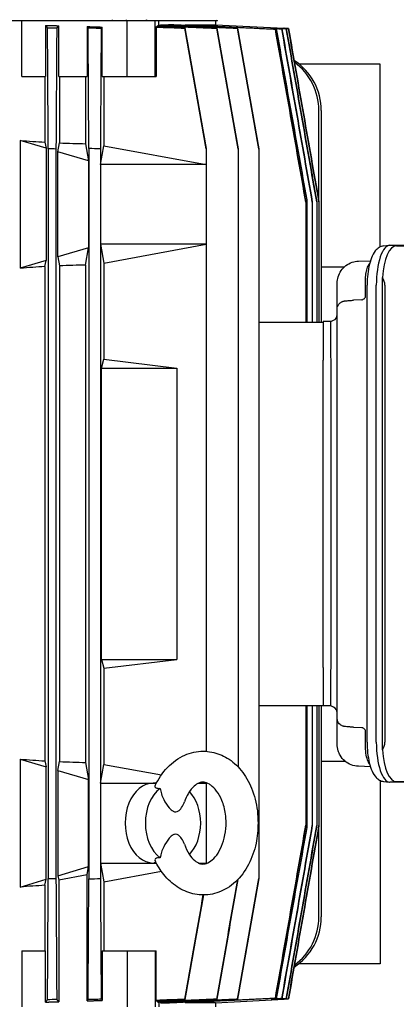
# Model space of a CAD drawing. Header units: inches. Extents: x 24 to 1128, y -58 to 748.
# Tile 308 of 656: x 430.97 to 438.41, y 587.89 to 607.31. Entities that reach past the tile are written whole.
import ezdxf

# ---------------------------------------------------------------- set-up
doc = ezdxf.new("R2010")
doc.units = ezdxf.units.IN
doc.header["$LTSCALE"] = 32
doc.header["$MEASUREMENT"] = 0
doc.layers.add('Dimension (ANSI)', color=7, linetype='Continuous', lineweight=25)
doc.layers.add('Visible (ANSI)', color=7, linetype='Continuous', lineweight=30)
doc.styles.add('Note Text (ANSI)', font='tahoma.ttf')
doc.dimstyles.new('SB Fraction-16 (ANSI)', dxfattribs={"dimscale": 32, "dimtxt": 0.125, "dimasz": 0.098425, "dimexe": 0.125, "dimexo": 0.0625, "dimgap": 0.031496, "dimtad": 0, "dimtih": 1, "dimtoh": 1, "dimdec": 4, "dimrnd": 1e-08, "dimzin": 0, "dimdsep": 46, "dimlunit": 5, "dimtxsty": 'Note Text (ANSI)', "dimcen": 0.09, "dimdle": 0.393701, "dimclrd": 256, "dimclre": 256, "dimclrt": 256, "dimadec": 0, "dimazin": 3, "dimtfac": 0.96, "dimtofl": 0, "dimtmove": 0, "dimatfit": 3, "dimfxl": 1, "dimfrac": 2, "dimtolj": 1, "dimtzin": 12, "dimlwd": -1, "dimlwe": -1, "dimarcsym": 0})

# ---------------------------------------------------------------- blocks, each defined once
blk = doc.blocks.new('*D19')
at = {"layer": 'Defpoints', "color": 0, "transparency": 16777216}
for p in [(494.281, 695.44), (330.501, 563.44), (494.281, 563.44)]:
    blk.add_point(p, dxfattribs=at)
at = {"layer": 'Dimension (ANSI)', "transparency": 16777216}
for p, q in [((492.281, 695.44), (326.501, 695.44)), ((330.501, 692.29), (330.501, 632.531)), ((330.501, 566.589), (330.501, 626.349)), ((492.281, 563.44), (326.501, 563.44))]:
    blk.add_line(p, q, dxfattribs=at)
for points in [[(329.976, 692.29), (331.026, 692.29), (330.501, 695.44)], [(329.976, 566.589), (331.026, 566.589), (330.501, 563.44)]]:
    blk.add_solid(points, dxfattribs=at)
at = {"layer": 'Dimension (ANSI)', "transparency": 16777216, "insert": (326.421, 631.523), "char_height": 4, "attachment_point": 1, "style": 'Note Text (ANSI)'}
blk.add_mtext('\\A1;132', dxfattribs=at)

msp = doc.modelspace()

# ---------------------------------------------------------------- linework, layer by layer
at = {"layer": 'Visible (ANSI)'}
for p, q in [((431.08414, 607.29411), (422.85213, 607.29411)), ((431.01607, 606.19175), (431.01607, 607.29411)), ((433.09268, 607.29411), (431.08414, 607.29411)), ((431.48141, 607.20303), (431.48141, 606.19175)), ((431.7441, 606.19175), (431.7441, 607.19561)), ((432.30378, 607.17879), (432.30378, 606.19175)), ((432.60063, 606.19175), (432.60063, 607.16936)), ((433.09268, 606.19175), (433.09268, 607.29411)), ((433.64946, 607.29411), (433.09268, 607.29411)), ((433.7196, 607.29411), (433.64946, 607.29411)), ((433.64946, 606.19175), (433.64946, 607.29411)), ((433.66664, 607.16936), (433.66664, 606.19175)), ((433.69655, 607.19561), (433.69655, 607.17797)), ((434.87533, 607.29411), (433.7196, 607.29411)), ((433.72197, 607.2023), (433.72197, 607.29411)), ((433.75534, 607.21537), (433.75534, 607.20081)), ((433.75534, 607.21537), (433.91357, 607.21537)), ((434.23932, 607.21537), (434.84215, 607.21537)), ((434.23932, 607.21537), (434.23932, 607.19996)), ((434.84215, 607.29411), (434.84215, 607.21537)), ((434.84215, 607.21537), (436.19539, 607.14445)), ((434.87533, 607.29411), (434.87641, 607.31478)), ((436.13564, 607.14247), (436.13669, 607.13657)), ((436.23775, 607.13855), (436.15205, 607.14303)), ((436.18667, 607.14416), (436.28125, 607.13922)), ((436.18667, 607.14416), (436.1872, 607.14119)), ((436.19539, 607.14445), (436.19212, 607.14434)), ((436.28141, 607.13966), (436.19212, 607.14434)), ((436.19539, 607.14445), (436.19544, 607.14417)), ((436.28125, 607.13922), (436.28141, 607.13966)), ((438.09313, 606.43978), (436.4915, 606.43978)), ((438.09313, 602.83225), (438.09313, 606.43978)), ((431.01607, 606.19175), (431.48141, 606.19175)), ((431.47168, 606.19175), (431.47168, 604.89964)), ((431.7441, 606.19175), (432.30378, 606.19175)), ((431.7609, 606.19175), (431.7609, 604.88494)), ((432.27271, 606.19175), (432.27271, 604.86911)), ((432.60063, 606.19175), (433.09268, 606.19175)), ((432.6366, 606.19175), (432.6366, 604.8287)), ((433.09268, 606.19175), (433.64946, 606.19175)), ((433.64946, 606.19175), (433.66664, 606.19175)), ((436.88134, 603.73698), (436.88134, 605.52246)), ((436.92876, 605.52246), (436.92876, 601.34923)), ((430.98279, 604.93265), (430.98279, 602.41148)), ((431.49296, 604.78018), (430.98279, 604.93265)), ((431.47168, 604.89964), (431.49296, 604.78018)), ((431.7275, 604.71008), (431.7609, 604.88494)), ((432.27271, 604.86911), (432.33327, 604.52904)), ((432.56608, 604.45946), (432.6366, 604.8287)), ((432.6366, 604.8287), (434.65592, 604.45946)), ((431.49296, 604.78018), (431.49296, 602.56395)), ((431.53656, 604.76767), (431.53656, 590.37173)), ((431.68863, 604.76359), (431.68863, 590.37581)), ((431.7275, 602.63405), (431.7275, 604.71008)), ((432.33327, 604.52904), (431.7275, 604.71008)), ((432.33797, 604.77317), (432.33797, 590.36623)), ((432.56608, 604.76591), (432.56608, 604.45946)), ((434.65592, 604.76591), (434.65592, 604.77317)), ((434.65592, 604.76591), (434.65592, 604.45946)), ((435.28484, 604.76359), (435.28484, 604.76767)), ((435.28484, 604.76359), (435.28484, 592.57661)), ((435.69693, 604.76352), (435.69693, 604.76691)), ((435.69693, 604.76352), (435.69693, 590.37588)), ((432.33327, 604.52904), (432.33327, 602.81508)), ((432.56608, 604.45946), (432.56608, 602.88466)), ((434.65592, 604.45946), (432.56608, 604.45946)), ((434.65592, 604.45946), (434.65592, 602.88466)), ((436.62577, 603.71256), (436.62577, 603.715)), ((436.62577, 603.71256), (436.62577, 601.34923)), ((436.64302, 603.76219), (436.64302, 601.34923)), ((436.75247, 603.71693), (436.75247, 603.71872)), ((436.75247, 603.71693), (436.75247, 601.34923)), ((436.84024, 603.72011), (436.84024, 603.72118)), ((436.84024, 603.72011), (436.84024, 601.34923)), ((436.88394, 603.72188), (436.88394, 603.72224)), ((436.88394, 603.72188), (436.88394, 601.34923)), ((432.56608, 602.88466), (432.6366, 602.51542)), ((432.56608, 602.88466), (432.56608, 592.25474)), ((434.65592, 602.88466), (432.56608, 602.88466)), ((432.6366, 602.51542), (434.65592, 602.88466)), ((434.65592, 602.88466), (434.65592, 592.88289)), ((438.15998, 602.85144), (438.27578, 602.8644)), ((438.28608, 602.86498), (441.79822, 602.86498)), ((432.33327, 602.81508), (431.7275, 602.63405)), ((432.27271, 602.47501), (432.33327, 602.81508)), ((438.41201, 602.85458), (441.9249, 602.85458)), ((431.49296, 602.56395), (430.98279, 602.41148)), ((431.47168, 602.44448), (431.49296, 602.56395)), ((431.7275, 602.63405), (431.7609, 602.45919)), ((432.27271, 602.47501), (432.27271, 592.66439)), ((432.6366, 602.51542), (432.6366, 600.61728)), ((437.66175, 602.55158), (437.90075, 602.56063)), ((431.47168, 602.44448), (431.47168, 592.69492)), ((431.7609, 602.45919), (431.7609, 592.68021)), ((436.92876, 602.43978), (437.38707, 602.43978)), ((437.24372, 601.60256), (437.24372, 602.11751)), ((437.80426, 601.87593), (437.80426, 602.17656)), ((438.13552, 592.91322), (438.13552, 602.22618)), ((437.83449, 593.06183), (437.83449, 602.07758)), ((438.01677, 593.06183), (438.01677, 602.07758)), ((438.18651, 602.07745), (438.18651, 593.06195)), ((437.72742, 601.7894), (437.56718, 601.78035)), ((437.72742, 601.7894), (437.72743, 601.7894)), ((437.24372, 593.53684), (437.24372, 601.60256)), ((435.69693, 601.34923), (436.96813, 601.34923)), ((436.96813, 601.36145), (436.96813, 601.34923)), ((437.11503, 601.36145), (436.96813, 601.36145)), ((436.96813, 601.34923), (436.96813, 600.73781)), ((437.11503, 601.36145), (437.17176, 601.38553)), ((436.96813, 600.73781), (436.96813, 600.6004)), ((432.58623, 600.44372), (432.6366, 600.61728)), ((432.6366, 600.61728), (434.079, 600.44372)), ((436.96813, 594.539), (436.96813, 600.6004)), ((437.11503, 600.6004), (437.11503, 594.539)), ((432.58623, 594.69569), (432.58623, 600.44372)), ((432.58623, 600.44372), (434.079, 600.44372)), ((434.079, 600.44372), (434.079, 594.69569)), ((432.58623, 594.69569), (432.6366, 594.52212)), ((432.58623, 594.69569), (434.079, 594.69569)), ((432.6366, 594.52212), (434.079, 594.69569)), ((432.6366, 594.52212), (432.6366, 592.62398)), ((436.96813, 594.539), (436.96813, 594.40159)), ((436.96813, 594.40159), (436.96813, 593.79017)), ((435.69693, 593.79017), (436.96813, 593.79017)), ((436.62577, 593.79017), (436.62577, 591.42684)), ((436.64302, 593.79017), (436.64302, 591.37721)), ((436.75247, 593.79017), (436.75247, 591.42247)), ((436.84024, 593.79017), (436.84024, 591.41929)), ((436.88394, 593.79017), (436.88394, 591.41752)), ((436.92876, 593.79017), (436.92876, 589.61695)), ((436.96813, 593.79017), (436.96813, 593.77796)), ((437.11503, 593.77796), (436.96813, 593.77796)), ((437.17176, 593.75387), (437.11503, 593.77796)), ((437.24372, 593.0219), (437.24372, 593.53684)), ((437.56718, 593.35905), (437.72742, 593.35)), ((437.80426, 592.96285), (437.80426, 593.26348)), ((430.98279, 592.72792), (430.98279, 590.20676)), ((430.98279, 592.72792), (431.49296, 592.57545)), ((431.47168, 592.69492), (431.49296, 592.57545)), ((431.49296, 590.35923), (431.49296, 592.57545)), ((431.7275, 592.50536), (431.7609, 592.68021)), ((432.27271, 592.66439), (432.33327, 592.32432)), ((432.56608, 592.25474), (432.6366, 592.62398)), ((432.6366, 592.62398), (433.77004, 592.41673)), ((436.92876, 592.68978), (437.39834, 592.68978)), ((437.90075, 592.57877), (437.66175, 592.58782)), ((431.7275, 592.50536), (431.7275, 590.42932)), ((431.7275, 592.50536), (432.33327, 592.32432)), ((432.33327, 590.61036), (432.33327, 592.32432)), ((432.56608, 592.25474), (433.611, 592.25474)), ((432.56608, 592.25474), (432.56608, 590.67994)), ((433.611, 592.25474), (433.67174, 592.25474)), ((433.67073, 592.2528), (433.62558, 592.25447)), ((434.5041, 592.25474), (434.65592, 592.25474)), ((434.56071, 592.27215), (434.65592, 592.25474)), ((434.65592, 592.26368), (434.65592, 592.25474)), ((434.65592, 592.25474), (434.65592, 590.67994)), ((438.09313, 592.30715), (438.09313, 588.68978)), ((438.15998, 592.28796), (438.27578, 592.275)), ((441.79822, 592.27443), (438.28608, 592.27443)), ((438.41201, 592.28483), (441.9249, 592.28483)), ((436.62577, 591.4244), (436.62577, 591.42684)), ((436.75247, 591.42069), (436.75247, 591.42247)), ((436.84024, 591.41822), (436.84024, 591.41929)), ((436.88134, 589.61695), (436.88134, 591.40242)), ((436.88394, 591.41716), (436.88394, 591.41752)), ((432.56608, 590.67994), (433.611, 590.67994)), ((432.56608, 590.67994), (432.6366, 590.3107)), ((432.56608, 590.67994), (432.56608, 590.37349)), ((433.611, 590.67994), (433.67175, 590.67994)), ((433.67074, 590.68188), (433.62558, 590.68021)), ((434.5041, 590.67994), (434.65592, 590.67994)), ((434.56071, 590.66253), (434.65592, 590.67994)), ((434.65592, 590.67994), (434.65592, 590.671)), ((431.7275, 590.42932), (432.33327, 590.61036)), ((431.7275, 590.42932), (431.7441, 590.34243)), ((432.30378, 590.44477), (431.7441, 590.34243)), ((432.30378, 590.44477), (432.33327, 590.61036)), ((432.30378, 587.96061), (432.30378, 590.44477)), ((432.6366, 590.3107), (433.77006, 590.51795)), ((430.98279, 590.20676), (431.49296, 590.35923)), ((431.47168, 590.23976), (431.49296, 590.35923)), ((431.47168, 590.23976), (431.47168, 588.94765)), ((431.7441, 590.34243), (431.7441, 587.9438)), ((432.6366, 590.3107), (432.6366, 588.94765)), ((435.69693, 590.37249), (435.69693, 590.37588)), ((431.01607, 588.94765), (431.01607, 587.84529)), ((431.01607, 588.94765), (431.48141, 588.94765)), ((431.48141, 587.93638), (431.48141, 588.94765)), ((432.60063, 588.94765), (433.09268, 588.94765)), ((432.60063, 588.94765), (432.60063, 587.97004)), ((433.09268, 588.94765), (433.09268, 587.84529)), ((433.09268, 588.94765), (433.64946, 588.94765)), ((433.64946, 588.94765), (433.66664, 588.94765)), ((433.64946, 588.94765), (433.64946, 587.84529)), ((433.66664, 587.97004), (433.66664, 588.94765)), ((438.09313, 588.68978), (436.47919, 588.68978)), ((433.69655, 587.9438), (433.69655, 587.96143)), ((433.72197, 587.9371), (433.72197, 587.84529)), ((433.75534, 587.93859), (433.75534, 587.92403)), ((433.75534, 587.92403), (433.91357, 587.92403)), ((434.23932, 587.93944), (434.23932, 587.92403)), ((434.84215, 587.92403), (434.23932, 587.92403)), ((434.84215, 587.92403), (436.19539, 587.99495)), ((434.84215, 587.92403), (434.84215, 587.84529)), ((436.13669, 588.00284), (436.13564, 587.99693)), ((436.15205, 587.99638), (436.23775, 588.00085)), ((436.28125, 588.00018), (436.18667, 587.99525)), ((436.1872, 587.99821), (436.18667, 587.99525)), ((436.19212, 587.99506), (436.28141, 587.99974)), ((436.19544, 587.99523), (436.19539, 587.99495)), ((436.28141, 587.99974), (436.28125, 588.00018))]:
    msp.add_line(p, q, dxfattribs=at)
for centre, radius, start, end in [((425.31196, 370.04135), 234.80884, 88.4438347, 88.4809565), ((423.74926, 331.49714), 273.41096, 88.1520335, 88.1998614), ((437.12561, 601.49425), 0.11811, 293, 0), ((437.12561, 593.64515), 0.11811, 0, 67), ((425.31196, 825.09804), 234.80882, 271.5190435, 271.5561653), ((423.74927, 863.64192), 273.41062, 271.8001385, 271.8479665)]:
    msp.add_arc(centre, radius, start, end, dxfattribs=at)
for centre, major_axis, ratio, start_param, end_param in [((425.37538, 373.79334), (233.65248, 13.34579), 0.99743829, 1.48684371, 1.48761953), ((330.85658, 582.88482), (97.3801, 38.84522), 0.99558784, 6.13799153, 6.13819507), ((434.9086, 582.88482), (9.14311, 104.44251), 0.03476669, 1.3377455, 1.33794904), ((418.18103, 373.79333), (16.71382, 233.43573), 0.00407914, 0.02626653, 0.02704234), ((406.61195, 398.44196), (28.6813, 208.75665), 0.00219871, 0.02184936, 0.02271084), ((383.71068, 420.32364), (52.32202, 186.83099), 0.00103872, 0.01591072, 0.01691186), ((379.92962, 433.89102), (56.22475, 173.25602), 0.00039213, 0.01147477, 0.01254094), ((377.82059, 443.04365), (58.41857, 164.09856), 0.00008476, 0.00671054, 0.0078253), ((435.74726, 605.52246), (-1.18151, 0), 0.99965732, 3.14159265, 4.13512384), ((435.69902, 605.52246), (-1.18232, 0), 0.99897186, 3.14159265, 4.07914176), ((426.96813, 606.9767), (-7.86896, 1.54437), 0.18267581, 2.14165677, 2.21551551), ((426.96813, 606.9767), (-7.86896, 1.54437), 0.18267581, 2.26103047, 2.34581184), ((435.61072, 603.73035), (-1.16489, -0.03617), 0.00038166, 2.61461743, 2.65982293), ((438.28608, 602.07758), (0, 0.7874), 0.34202014, 0, 1.57079633), ((438.41714, 602.06609), (-0.00591, 0.78848), 0.36339547, 6.28046128, 7.64680423), ((426.96813, 600.36743), (-7.86896, -1.54437), 0.18267581, 3.93737346, 4.02215484), ((426.96813, 600.36743), (-7.86896, -1.54437), 0.18267581, 4.0676698, 4.14152854), ((435.24789, 602.22217), (-2.93833, 0.1559), 0.26757479, 3.15578807, 3.34234054), ((437.85013, 601.7094), (-0.07517, 0.1011), 0.00689608, 6.28300239, 6.28411933), ((437.13349, 600.47111), (0.01835, -0.89036), 0.01792426, 3.14876884, 3.8575319), ((437.13349, 600.47111), (0.01835, -0.89036), 0.01792426, 3.8575319, 4.56629496), ((437.13349, 594.66829), (-0.01835, -0.89036), 0.01792426, 4.858483, 5.56724606), ((437.13349, 594.66829), (-0.01835, -0.89036), 0.01792426, 5.56724606, 6.27600912), ((437.72436, 593.51579), (-0.00453, 0.16581), 0.32421036, 3.11439165, 3.11450428), ((437.85013, 593.43), (-0.07517, -0.1011), 0.00689608, 6.28225128, 6.28336823), ((438.28608, 593.06183), (0, -0.7874), 0.34202014, 4.71238898, 6.28318531), ((435.24789, 592.91723), (-2.93833, -0.1559), 0.26757479, 2.94084477, 3.12739723), ((438.41714, 593.07331), (0.00591, 0.78848), 0.36339547, 1.77797373, 3.14431669), ((426.96813, 594.77197), (-7.86896, 1.54437), 0.18267581, 2.14165677, 2.21551551), ((426.96813, 594.77197), (-7.86896, 1.54437), 0.18267581, 2.26103047, 2.34581184), ((433.611, 591.46734), (0, -0.7874), 0.70710678, 3.14159265, 6.28318531), ((433.611, 591.46734), (0, 0.7874), 0.70710678, 6.25699639, 6.28318531), ((434.00075, 591.46734), (0, 0.77297), 0.70710678, 0.48555362, 2.65603904), ((434.00075, 591.46734), (0, -0.77297), 0.70710678, 0.6356983, 2.50590151), ((435.61046, 591.40865), (-1.16512, 0.03584), 0.00058346, 3.62326477, 3.6684693), ((433.611, 591.46734), (0, -0.7874), 0.70710678, 0, 0.02618892), ((426.96813, 588.16271), (-7.86896, -1.54437), 0.18267581, 4.0676698, 4.14152854), ((435.74726, 589.61695), (-1.18151, 0), 0.99965732, 2.14806146, 3.14159265), ((435.69902, 589.61695), (-1.18232, 0), 0.99897186, 2.20404354, 3.14159265), ((425.37538, 821.34607), (-233.65248, 13.34579), 0.99743829, 1.65397313, 1.65474895), ((418.18103, 821.34607), (16.71382, -233.43573), 0.00407914, 6.25614296, 6.25691878), ((406.61195, 796.69744), (28.6813, -208.75665), 0.00219871, 6.26047447, 6.26133594), ((383.71068, 774.81575), (52.32202, -186.83099), 0.00103872, 6.26627345, 6.26727458), ((379.92962, 761.24838), (56.22475, -173.25602), 0.00039213, 6.27064436, 6.27171053), ((377.82059, 752.09575), (58.41857, -164.09856), 0.00008476, 6.27535999, 6.27647476)]:
    msp.add_ellipse(centre, major_axis=major_axis, ratio=ratio, start_param=start_param, end_param=end_param, dxfattribs=at)
for points, weights in [([(431.48141, 607.20303), (431.61162, 607.19943), (431.7441, 607.19561)], [1.12922777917, 1.12408065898, 1.11866819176]), ([(431.48141, 607.20303), (431.50046, 607.17872), (431.52186, 607.15034)], [1.123915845, 1.08335399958, 1.03952749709]), ([(431.70337, 607.14556), (431.72485, 607.17263), (431.7441, 607.19561)], [1.03141966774, 1.07030953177, 1.10570106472]), ([(432.30378, 607.17879), (432.45066, 607.17421), (432.60063, 607.16936)], [1.06384136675, 1.05786121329, 1.05160544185]), ([(433.07847, 607.29411), (433.07884, 607.30444), (433.07921, 607.31478)], [1.00000000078, 1.00000000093, 1.00000000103]), ([(433.47577, 607.29411), (433.47666, 607.30444), (433.47755, 607.31478)], [1.00000000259, 1.0000000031, 1.00000000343]), ([(433.66664, 607.16936), (433.67188, 607.17421), (433.67701, 607.17879)], [1.05160544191, 1.05786121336, 1.06384136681]), ([(433.69655, 607.19561), (433.70118, 607.19943), (433.70572, 607.20303)], [1.11866819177, 1.12408065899, 1.12922777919]), ([(433.69655, 607.19561), (434.24787, 607.17263), (434.86299, 607.14556)], [1.10570106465, 1.0703095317, 1.03141966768]), ([(434.86408, 607.15034), (434.25109, 607.17872), (433.70572, 607.20303)], [1.03952749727, 1.08335399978, 1.12391584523]), ([(433.75534, 607.21537), (434.45661, 607.18434), (435.27543, 607.14621)], [1.14680766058, 1.09331136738, 1.03403279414]), ([(435.27637, 607.15016), (434.54507, 607.18563), (433.91357, 607.21537)], [1.0422886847, 1.10154062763, 1.15666365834]), ([(434.23932, 607.21537), (435.04604, 607.1769), (436.02194, 607.12884)], [1.20584188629, 1.13133464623, 1.05027588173]), ([(436.02299, 607.13185), (435.98103, 607.13398), (435.93942, 607.13608)], [1.05883270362, 1.06244952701, 1.06605773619]), ([(436.14989, 607.13588), (436.10781, 607.13806), (436.0661, 607.14021)], [1.08142586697, 1.08550228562, 1.08957216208]), ([(436.13564, 607.14247), (436.18618, 607.13986), (436.23726, 607.13723)], [1.10144920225, 1.0964560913, 1.09145309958]), ([(431.52186, 587.98907), (431.50046, 587.96068), (431.48141, 587.93638)], [1.03952749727, 1.08335399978, 1.12391584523]), ([(431.48141, 587.93638), (431.61162, 587.93998), (431.7441, 587.9438)], [1.12922777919, 1.12408065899, 1.11866819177]), ([(431.7441, 587.9438), (431.72485, 587.96677), (431.70337, 587.99384)], [1.10570106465, 1.0703095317, 1.03141966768]), ([(432.30378, 587.96061), (432.45066, 587.96519), (432.60063, 587.97004)], [1.06384136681, 1.05786121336, 1.05160544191]), ([(433.66664, 587.97004), (433.67188, 587.96519), (433.67701, 587.96061)], [1.05160544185, 1.05786121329, 1.06384136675]), ([(434.86299, 587.99384), (434.24787, 587.96677), (433.69655, 587.9438)], [1.03141966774, 1.07030953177, 1.10570106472]), ([(433.69655, 587.9438), (433.70118, 587.93998), (433.70572, 587.93638)], [1.11866819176, 1.12408065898, 1.12922777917]), ([(433.70572, 587.93638), (434.25109, 587.96068), (434.86408, 587.98907)], [1.123915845, 1.08335399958, 1.03952749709]), ([(435.27543, 587.99319), (434.45661, 587.95506), (433.75534, 587.92403)], [1.03403279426, 1.09331136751, 1.14680766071]), ([(433.91357, 587.92403), (434.54507, 587.95377), (435.27637, 587.98924)], [1.15666365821, 1.10154062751, 1.04228868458]), ([(436.02194, 588.01057), (435.04604, 587.96251), (434.23932, 587.92403)], [1.05027588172, 1.13133464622, 1.20584188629]), ([(435.93942, 588.00332), (435.98103, 588.00542), (436.02299, 588.00755)], [1.06605773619, 1.06244952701, 1.05883270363]), ([(436.0661, 587.99919), (436.10781, 588.00134), (436.14989, 588.00352)], [1.08957216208, 1.08550228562, 1.08142586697]), ([(436.23726, 588.00218), (436.18618, 587.99954), (436.13564, 587.99693)], [1.09145309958, 1.0964560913, 1.10144920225])]:
    msp.add_rational_spline(points, weights, degree=2, dxfattribs=at)
for points, knots in [([(431.53656, 604.76767), (431.53411, 605.16477), (431.53166, 605.56187), (431.52676, 606.35609), (431.52431, 606.75321), (431.52186, 607.15034)], [0, 0, 0, 0, 3.07285271, 3.07285271, 6.14569819, 6.14569819, 6.14569819, 6.14569819]), ([(431.70337, 607.14556), (431.70091, 606.74856), (431.69846, 606.35156), (431.69355, 605.55757), (431.69109, 605.16057), (431.68863, 604.76359)], [0, 0, 0, 0, 3.07222542, 3.07222542, 6.1444506, 6.1444506, 6.1444506, 6.1444506]), ([(432.33797, 604.77317), (432.33551, 605.17012), (432.33306, 605.56707), (432.32816, 606.361), (432.32572, 606.75797), (432.32327, 607.15495)], [0, 0, 0, 0, 3.07176081, 3.07176081, 6.14350714, 6.14350714, 6.14350714, 6.14350714]), ([(432.32327, 607.15495), (432.3662, 607.15362), (432.40913, 607.15229), (432.49498, 607.1496), (432.53791, 607.14825), (432.58084, 607.14689)], [-0.654566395, -0.654566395, -0.654566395, -0.654566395, -0.327294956, -0.327294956, -0.00002352, -0.00002352, -0.00002352, -0.00002352]), ([(432.58084, 607.14689), (432.57838, 606.75004), (432.57592, 606.35321), (432.571, 605.55955), (432.56854, 605.16273), (432.56608, 604.76591)], [0, 0, 0, 0, 3.07114256, 3.07114256, 6.1422854, 6.1422854, 6.1422854, 6.1422854]), ([(434.23341, 607.14689), (434.23369, 607.14825), (434.23398, 607.1496), (434.23454, 607.15229), (434.23483, 607.15362), (434.23511, 607.15495)], [-0.654581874, -0.654581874, -0.654581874, -0.654581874, -0.327309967, -0.327309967, -0.000038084, -0.000038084, -0.000038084, -0.000038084]), ([(434.65592, 604.76591), (434.58544, 605.16273), (434.51499, 605.55955), (434.37415, 606.35321), (434.30376, 606.75004), (434.23341, 607.14689)], [0, 0, 0, 0, 3.07114779, 3.07114779, 6.14230411, 6.14230411, 6.14230411, 6.14230411]), ([(434.23511, 607.15495), (434.30515, 606.75797), (434.37524, 606.361), (434.51551, 605.56707), (434.58569, 605.17012), (434.65592, 604.77317)], [0, 0, 0, 0, 3.07176687, 3.07176687, 6.14353477, 6.14353477, 6.14353477, 6.14353477]), ([(435.28484, 604.76359), (435.21448, 605.16057), (435.14415, 605.55757), (435.00354, 606.35156), (434.93325, 606.74856), (434.86299, 607.14556)], [0, 0, 0, 0, 3.0722279, 3.0722279, 6.14445907, 6.14445907, 6.14445907, 6.14445907]), ([(434.86408, 607.15034), (434.93413, 606.75321), (435.00422, 606.35609), (435.14447, 605.56187), (435.21464, 605.16477), (435.28484, 604.76767)], [0.00000001, 0.00000001, 0.00000001, 0.00000001, 3.07285421, 3.07285421, 6.14570848, 6.14570848, 6.14570848, 6.14570848]), ([(435.69693, 604.76352), (435.62664, 605.16063), (435.55638, 605.55775), (435.41588, 606.35197), (435.34564, 606.74909), (435.27543, 607.14621)], [0, 0, 0, 0, 3.07303087, 3.07303087, 6.14606472, 6.14606472, 6.14606472, 6.14606472]), ([(435.27637, 607.15016), (435.34641, 606.75295), (435.41648, 606.35573), (435.55666, 605.56132), (435.62678, 605.16411), (435.69693, 604.76691)], [0, 0, 0, 0, 3.07352424, 3.07352424, 6.14704694, 6.14704694, 6.14704694, 6.14704694]), ([(435.93942, 607.13608), (435.95791, 607.13668), (435.97543, 607.13724), (436.00846, 607.13831), (436.024, 607.13881), (436.03853, 607.13928)], [-1.52993995, -1.52993995, -1.52993995, -1.52993995, -0.7653633, -0.7653633, -0.000001, -0.000001, -0.000001, -0.000001]), ([(436.02299, 607.13185), (436.12339, 606.56239), (436.22383, 605.99287), (436.42474, 604.85396), (436.52524, 604.28445), (436.62577, 603.715)], [0, 0, 0, 0, 4.40633725, 4.40633725, 8.81266552, 8.81266552, 8.81266552, 8.81266552]), ([(436.03853, 607.13928), (436.13934, 606.5765), (436.24014, 606.01355), (436.44162, 604.88796), (436.54235, 604.325), (436.64302, 603.76219)], [-8.71342792, -8.71342792, -8.71342792, -8.71342792, -4.35672902, -4.35672902, -0.00000245, -0.00000245, -0.00000245, -0.00000245]), ([(436.0661, 607.14021), (436.07987, 607.14066), (436.09256, 607.14107), (436.11573, 607.14182), (436.12625, 607.14216), (436.13564, 607.14247)], [-1.59960857, -1.59960857, -1.59960857, -1.59960857, -0.8001037, -0.8001037, -0.000001, -0.000001, -0.000001, -0.000001]), ([(436.75247, 603.71693), (436.6519, 604.28637), (436.55132, 604.85586), (436.35021, 605.99475), (436.24965, 606.56424), (436.1491, 607.13369)], [0, 0, 0, 0, 4.40638072, 4.40638072, 8.81276649, 8.81276649, 8.81276649, 8.81276649]), ([(436.14989, 607.13588), (436.25028, 606.56638), (436.3507, 605.99679), (436.55155, 604.85779), (436.65201, 604.28821), (436.75247, 603.71872)], [0, 0, 0, 0, 4.40663746, 4.40663746, 8.81326146, 8.81326146, 8.81326146, 8.81326146]), ([(436.15205, 607.14303), (436.16, 607.14329), (436.16686, 607.14351), (436.1784, 607.14389), (436.18309, 607.14404), (436.18667, 607.14416)], [-1.59270066, -1.59270066, -1.59270066, -1.59270066, -0.79652385, -0.79652385, -0.000001, -0.000001, -0.000001, -0.000001]), ([(436.84024, 603.72011), (436.73974, 604.28963), (436.63924, 604.85915), (436.43825, 605.99819), (436.33776, 606.56771), (436.23726, 607.13723)], [0, 0, 0, 0, 4.40686729, 4.40686729, 8.81373458, 8.81373458, 8.81373458, 8.81373458]), ([(436.23775, 607.13855), (436.33814, 606.56902), (436.43856, 605.99939), (436.63938, 604.86034), (436.73981, 604.29071), (436.84024, 603.72118)], [0, 0, 0, 0, 4.40678172, 4.40678172, 8.81354419, 8.81354419, 8.81354419, 8.81354419]), ([(436.88394, 603.72188), (436.78349, 604.29144), (436.68305, 604.86099), (436.48215, 606.00011), (436.3817, 606.56966), (436.28125, 607.13922)], [0, 0, 0, 0, 4.40707979, 4.40707979, 8.81415958, 8.81415958, 8.81415958, 8.81415958]), ([(436.28141, 607.13966), (436.38183, 606.57009), (436.48225, 606.00052), (436.68309, 604.86138), (436.78352, 604.29181), (436.88394, 603.72224)], [0, 0, 0, 0, 4.40714876, 4.40714876, 8.81429232, 8.81429232, 8.81429232, 8.81429232]), ([(436.62577, 603.71256), (436.5251, 604.28192), (436.42444, 604.85132), (436.22317, 605.99006), (436.12254, 606.55947), (436.02194, 607.12884)], [0, 0, 0, 0, 4.40589885, 4.40589885, 8.81180218, 8.81180218, 8.81180218, 8.81180218]), ([(438.15998, 602.85144), (438.12899, 602.84797), (438.09994, 602.83724), (438.043, 602.80393), (438.01763, 602.77932), (437.96453, 602.71251), (437.94057, 602.66664), (437.89971, 602.56334), (437.88317, 602.50577), (437.85701, 602.38142), (437.84747, 602.31467), (437.83686, 602.19059), (437.83449, 602.13409), (437.83449, 602.07758)], [3.1798568, 3.1798568, 3.1798568, 3.1798568, 3.33908853, 3.33908853, 3.54795322, 3.54795322, 3.85445966, 3.85445966, 4.16096609, 4.16096609, 4.46747253, 4.46747253, 4.71238898, 4.71238898, 4.71238898, 4.71238898]), ([(437.26258, 602.2439), (437.27574, 602.28707), (437.29592, 602.32852), (437.34771, 602.40302), (437.38025, 602.43676), (437.45399, 602.49241), (437.4963, 602.51465), (437.57946, 602.5425), (437.62068, 602.55002), (437.66175, 602.55158)], [0, 0, 0, 0, 0.3448956, 0.3448956, 0.6991538, 0.6991538, 1.06406738, 1.06406738, 1.38778666, 1.38778666, 1.38778666, 1.38778666]), ([(437.80426, 602.17656), (437.80426, 602.19665), (437.80489, 602.21681), (437.8087, 602.27699), (437.81391, 602.31667), (437.82951, 602.39042), (437.84009, 602.42509), (437.86297, 602.47585), (437.87352, 602.49465), (437.88639, 602.51187)], [0, 0, 0, 0, 0.153116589, 0.153116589, 0.464626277, 0.464626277, 0.785864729, 0.785864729, 0.993272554, 0.993272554, 0.993272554, 0.993272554]), ([(437.24372, 601.60256), (437.24372, 601.62023), (437.24664, 601.63812), (437.25789, 601.67193), (437.26651, 601.68824), (437.28817, 601.71682), (437.30153, 601.72946), (437.32347, 601.74437), (437.33107, 601.7487), (437.34574, 601.75561), (437.35288, 601.75837), (437.36412, 601.76193), (437.36843, 601.76309), (437.37687, 601.76508), (437.38082, 601.76583), (437.38743, 601.76696), (437.39021, 601.76736), (437.39873, 601.76851), (437.40393, 601.76906), (437.42779, 601.77139), (437.45264, 601.77324), (437.50839, 601.77691), (437.5369, 601.77864), (437.56718, 601.78035)], [0, 0, 0, 0, 0.13470126, 0.13470126, 0.27167398, 0.27167398, 0.40830234, 0.40830234, 0.47495365, 0.47495365, 0.53426312, 0.53426312, 0.5726293, 0.5726293, 0.61858179, 0.61858179, 0.66514037, 0.66514037, 0.77125217, 0.77125217, 1.09497548, 1.09497548, 1.34369143, 1.34369143, 1.34369143, 1.34369143]), ([(437.77496, 601.8105), (437.781, 601.815), (437.78653, 601.82042), (437.79485, 601.83175), (437.79795, 601.83769), (437.80098, 601.84665), (437.80174, 601.84966), (437.80227, 601.85265)], [0, 0, 0, 0, 0.057380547, 0.057380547, 0.109082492, 0.109082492, 0.134581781, 0.134581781, 0.134581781, 0.134581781]), ([(437.56718, 593.35905), (437.53976, 593.3606), (437.51381, 593.36216), (437.46821, 593.36511), (437.44817, 593.36653), (437.41523, 593.36917), (437.40435, 593.37), (437.38643, 593.3726), (437.38227, 593.37325), (437.37393, 593.375), (437.37062, 593.37577), (437.36258, 593.37792), (437.35768, 593.37944), (437.34639, 593.38356), (437.33991, 593.38638), (437.32307, 593.39504), (437.31293, 593.40173), (437.29087, 593.41998), (437.27953, 593.43272), (437.26073, 593.46165), (437.25336, 593.47841), (437.24549, 593.50909), (437.24372, 593.52301), (437.24372, 593.53684)], [0.00003514, 0.00003514, 0.00003514, 0.00003514, 0.2252738, 0.2252738, 0.45485107, 0.45485107, 0.69628572, 0.69628572, 0.7564917, 0.7564917, 0.78895244, 0.78895244, 0.83064854, 0.83064854, 0.88519848, 0.88519848, 0.97695667, 0.97695667, 1.10408229, 1.10408229, 1.24012158, 1.24012158, 1.34549821, 1.34549821, 1.34549821, 1.34549821]), ([(437.80227, 593.28675), (437.8012, 593.2928), (437.79913, 593.29897), (437.79308, 593.31047), (437.78901, 593.31597), (437.78142, 593.32371), (437.77827, 593.32644), (437.77496, 593.3289)], [0, 0, 0, 0, 0.051649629, 0.051649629, 0.103195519, 0.103195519, 0.134650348, 0.134650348, 0.134650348, 0.134650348]), ([(437.88639, 592.62753), (437.88099, 592.63476), (437.87599, 592.64228), (437.85505, 592.67726), (437.84272, 592.70779), (437.82055, 592.78337), (437.81211, 592.83146), (437.80544, 592.90792), (437.80426, 592.93546), (437.80426, 592.96285)], [0.313453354, 0.313453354, 0.313453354, 0.313453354, 0.401030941, 0.401030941, 0.709967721, 0.709967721, 1.098332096, 1.098332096, 1.306997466, 1.306997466, 1.306997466, 1.306997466]), ([(437.83449, 593.06183), (437.83449, 592.9911), (437.83821, 592.9204), (437.85293, 592.78442), (437.8639, 592.71918), (437.89291, 592.59859), (437.91084, 592.54329), (437.95508, 592.44468), (437.98094, 592.40105), (438.03387, 592.34548), (438.05411, 592.32856), (438.10209, 592.30136), (438.13015, 592.2913), (438.15998, 592.28796)], [4.71238898, 4.71238898, 4.71238898, 4.71238898, 5.01889542, 5.01889542, 5.32540185, 5.32540185, 5.63190829, 5.63190829, 5.93841472, 5.93841472, 6.09166794, 6.09166794, 6.24492116, 6.24492116, 6.24492116, 6.24492116]), ([(433.64595, 592.2028), (433.70987, 592.33791), (433.79297, 592.46186), (433.98941, 592.66689), (434.10586, 592.75099), (434.34764, 592.8571), (434.4747, 592.88467), (434.71076, 592.88473), (434.82276, 592.86294), (434.97619, 592.80244), (435.02487, 592.77808), (435.07127, 592.74981)], [0, 0, 0, 0, 1.19217119, 1.19217119, 2.38056754, 2.38056754, 3.46946209, 3.46946209, 4.4431177, 4.4431177, 4.91720331, 4.91720331, 4.91720331, 4.91720331]), ([(437.66175, 592.58782), (437.61381, 592.58964), (437.56557, 592.59963), (437.47542, 592.63477), (437.4324, 592.66049), (437.35871, 592.72382), (437.32683, 592.762), (437.28579, 592.83274), (437.2723, 592.86362), (437.26258, 592.8955)], [0.0000264, 0.0000264, 0.0000264, 0.0000264, 0.3778871, 0.3778871, 0.75898764, 0.75898764, 1.13282172, 1.13282172, 1.38753073, 1.38753073, 1.38753073, 1.38753073]), ([(435.07127, 592.74981), (435.17476, 592.68674), (435.26788, 592.60327), (435.43029, 592.40364), (435.49999, 592.28326), (435.60915, 592.01539), (435.64817, 591.86299), (435.67573, 591.62883), (435.67985, 591.54797), (435.67985, 591.46734)], [0, 0, 0, 0, 1.05742898, 1.05742898, 2.17878237, 2.17878237, 3.37570981, 3.37570981, 3.9901174, 3.9901174, 3.9901174, 3.9901174]), ([(433.64595, 592.20278), (433.6436, 592.19781), (433.6427, 592.19273), (433.64495, 592.17808), (433.65264, 592.16914), (433.67571, 592.15857), (433.68678, 592.15558), (433.71343, 592.15164), (433.72895, 592.15083), (433.74566, 592.15097)], [-0.723131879, -0.723131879, -0.723131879, -0.723131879, -0.58911018, -0.58911018, -0.329876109, -0.329876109, -0.169082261, -0.169082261, -0.000001, -0.000001, -0.000001, -0.000001]), ([(434.72013, 592.23367), (434.68041, 592.25788), (434.64514, 592.26906), (434.57896, 592.27752), (434.5485, 592.27365), (434.48332, 592.24602), (434.45245, 592.22737), (434.37954, 592.16325), (434.33634, 592.11136), (434.27075, 591.99953), (434.24524, 591.94435), (434.22432, 591.88484)], [0, 0, 0, 0, 0.68616306, 0.68616306, 1.51835895, 1.51835895, 2.09476164, 2.09476164, 2.80729168, 2.80729168, 3.33890576, 3.33890576, 3.33890576, 3.33890576]), ([(435.04985, 591.46734), (435.04985, 591.52714), (435.04537, 591.58735), (435.02302, 591.74069), (434.99804, 591.83315), (434.93605, 591.98389), (434.90055, 592.04695), (434.82548, 592.148), (434.78503, 592.18778), (434.73834, 592.22203), (434.72911, 592.2282), (434.72013, 592.23367)], [0, 0, 0, 0, 0.45567611, 0.45567611, 1.19157424, 1.19157424, 1.8233671, 1.8233671, 2.43874415, 2.43874415, 2.59379912, 2.59379912, 2.59379912, 2.59379912]), ([(433.74566, 592.15097), (433.75168, 592.11406), (433.76095, 592.07742), (433.78478, 592.00494), (433.79956, 591.96905), (433.84895, 591.86792), (433.88762, 591.81032), (433.92494, 591.76779)], [-0.973242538, -0.973242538, -0.973242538, -0.973242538, -0.734165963, -0.734165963, -0.486649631, -0.486649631, 0, 0, 0, 0]), ([(433.92494, 591.76779), (433.94254, 591.74774), (433.96177, 591.72885), (433.99756, 591.70319), (434.01422, 591.69451), (434.04818, 591.68675), (434.06435, 591.68769), (434.10144, 591.70037), (434.11978, 591.71476), (434.15904, 591.75466), (434.18131, 591.78833), (434.20841, 591.84362), (434.21677, 591.86336), (434.22432, 591.88484)], [-2.41020372, -2.41020372, -2.41020372, -2.41020372, -2.13651074, -2.13651074, -1.91750584, -1.91750584, -1.7034894, -1.7034894, -1.41720695, -1.41720695, -0.96287004, -0.96287004, -0.74621757, -0.74621757, -0.74621757, -0.74621757]), ([(434.72013, 590.70101), (434.75636, 590.72309), (434.79735, 590.75751), (434.87306, 590.84682), (434.90885, 590.90168), (434.96988, 591.02636), (434.99571, 591.09787), (435.03368, 591.25169), (435.04576, 591.33668), (435.04955, 591.43635), (435.04985, 591.45184), (435.04985, 591.46734)], [0, 0, 0, 0, 0.62577851, 0.62577851, 1.22489828, 1.22489828, 1.83378124, 1.83378124, 2.47585067, 2.47585067, 2.59392176, 2.59392176, 2.59392176, 2.59392176]), ([(435.67985, 591.46734), (435.67985, 591.33289), (435.66772, 591.19736), (435.60928, 590.92118), (435.55949, 590.77927), (435.42508, 590.52175), (435.33747, 590.40369), (435.18417, 590.26203), (435.1294, 590.2203), (435.07127, 590.18487)], [0, 0, 0, 0, 1.02447984, 1.02447984, 2.19054579, 2.19054579, 3.39614252, 3.39614252, 3.99011472, 3.99011472, 3.99011472, 3.99011472]), ([(436.02194, 588.01057), (436.12254, 588.57994), (436.22317, 589.14935), (436.42444, 590.28808), (436.5251, 590.85748), (436.62577, 591.42684)], [0, 0, 0, 0, 4.40589801, 4.40589801, 8.81178932, 8.81178932, 8.81178932, 8.81178932]), ([(436.62577, 591.4244), (436.52524, 590.85495), (436.42474, 590.28545), (436.22383, 589.14653), (436.12339, 588.57702), (436.02299, 588.00755)], [0, 0, 0, 0, 4.40634157, 4.40634157, 8.81268397, 8.81268397, 8.81268397, 8.81268397]), ([(436.1491, 588.00571), (436.24965, 588.57516), (436.35021, 589.14465), (436.55132, 590.28354), (436.6519, 590.85303), (436.75247, 591.42247)], [0, 0, 0, 0, 4.40638173, 4.40638173, 8.81275482, 8.81275482, 8.81275482, 8.81275482]), ([(436.75247, 591.42069), (436.65201, 590.85119), (436.55155, 590.28161), (436.3507, 589.14261), (436.25028, 588.57303), (436.14989, 588.00352)], [0, 0, 0, 0, 4.4066427, 4.4066427, 8.81329098, 8.81329098, 8.81329098, 8.81329098]), ([(436.23726, 588.00218), (436.33776, 588.5717), (436.43825, 589.14122), (436.63924, 590.28026), (436.73974, 590.84978), (436.84024, 591.41929)], [0, 0, 0, 0, 4.40686974, 4.40686974, 8.81373458, 8.81373458, 8.81373458, 8.81373458]), ([(436.84024, 591.41822), (436.73981, 590.8487), (436.63938, 590.27906), (436.43856, 589.14001), (436.33814, 588.57038), (436.23775, 588.00085)], [0, 0, 0, 0, 4.4067915, 4.4067915, 8.81359521, 8.81359521, 8.81359521, 8.81359521]), ([(436.28125, 588.00018), (436.3817, 588.56974), (436.48215, 589.1393), (436.68305, 590.27841), (436.78349, 590.84797), (436.88394, 591.41752)], [0, 0, 0, 0, 4.4070824, 4.4070824, 8.81415958, 8.81415958, 8.81415958, 8.81415958]), ([(436.88394, 591.41716), (436.78352, 590.84759), (436.68309, 590.27802), (436.48225, 589.13888), (436.38183, 588.56931), (436.28141, 587.99974)], [0, 0, 0, 0, 4.40714616, 4.40714616, 8.81429232, 8.81429232, 8.81429232, 8.81429232]), ([(434.22432, 591.04984), (434.21673, 591.07144), (434.20831, 591.09128), (434.18117, 591.14657), (434.15892, 591.18018), (434.11965, 591.22003), (434.10132, 591.23437), (434.06425, 591.247), (434.04808, 591.24793), (434.01412, 591.24013), (433.99745, 591.23142), (433.9617, 591.20575), (433.94251, 591.1869), (433.92494, 591.16689)], [-1.39409795, -1.39409795, -1.39409795, -1.39409795, -1.21173621, -1.21173621, -0.8318525, -0.8318525, -0.59214813, -0.59214813, -0.41273955, -0.41273955, -0.22903738, -0.22903738, 0, 0, 0, 0]), ([(436.64302, 591.37721), (436.54235, 590.8144), (436.44162, 590.25144), (436.24014, 589.12586), (436.13934, 588.5629), (436.03853, 588.00012)], [-8.71346196, -8.71346196, -8.71346196, -8.71346196, -4.35672022, -4.35672022, -0.00000039, -0.00000039, -0.00000039, -0.00000039]), ([(433.92494, 591.16689), (433.88762, 591.12436), (433.84895, 591.06676), (433.79956, 590.96562), (433.78478, 590.92974), (433.76095, 590.85725), (433.75168, 590.82062), (433.74566, 590.78371)], [-1.16556423, -1.16556423, -1.16556423, -1.16556423, -0.58274905, -0.58274905, -0.28632126, -0.28632126, -0.000001, -0.000001, -0.000001, -0.000001]), ([(434.22432, 591.04984), (434.25005, 590.97664), (434.28294, 590.90982), (434.35384, 590.80155), (434.39259, 590.75852), (434.46296, 590.69982), (434.49484, 590.68244), (434.55492, 590.66073), (434.58223, 590.65775), (434.64432, 590.66535), (434.67994, 590.6765), (434.72013, 590.70101)], [0, 0, 0, 0, 0.65391054, 0.65391054, 1.29529149, 1.29529149, 1.90985469, 1.90985469, 2.64449712, 2.64449712, 3.33886941, 3.33886941, 3.33886941, 3.33886941]), ([(433.74566, 590.78371), (433.71823, 590.78394), (433.69433, 590.78156), (433.65584, 590.76907), (433.64843, 590.75985), (433.6422, 590.74639), (433.64258, 590.73903), (433.64595, 590.73189)], [-1.74854985, -1.74854985, -1.74854985, -1.74854985, -1.575458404, -1.575458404, -1.375973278, -1.375973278, -1.164803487, -1.164803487, -1.164803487, -1.164803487]), ([(435.07127, 590.18487), (434.96827, 590.12211), (434.85269, 590.07865), (434.62116, 590.04286), (434.50264, 590.04792), (434.28301, 590.10067), (434.17892, 590.14671), (433.98536, 590.27355), (433.89493, 590.35772), (433.75125, 590.53755), (433.69343, 590.63153), (433.64595, 590.73188)], [0, 0, 0, 0, 1.0523618, 1.0523618, 2.05495692, 2.05495692, 3.01267033, 3.01267033, 4.03459181, 4.03459181, 4.92004917, 4.92004917, 4.92004917, 4.92004917]), ([(431.52186, 587.98907), (431.52431, 588.38619), (431.52676, 588.78331), (431.53166, 589.57753), (431.53411, 589.97463), (431.53656, 590.37173)], [0.00000001, 0.00000001, 0.00000001, 0.00000001, 3.07285421, 3.07285421, 6.14570848, 6.14570848, 6.14570848, 6.14570848]), ([(431.68863, 590.37581), (431.69109, 589.97883), (431.69355, 589.58183), (431.69846, 588.78785), (431.70091, 588.39084), (431.70337, 587.99384)], [0, 0, 0, 0, 3.0722279, 3.0722279, 6.14445907, 6.14445907, 6.14445907, 6.14445907]), ([(432.32327, 587.98446), (432.32572, 588.38144), (432.32816, 588.7784), (432.33306, 589.57233), (432.33551, 589.96928), (432.33797, 590.36623)], [0, 0, 0, 0, 3.07176687, 3.07176687, 6.14353477, 6.14353477, 6.14353477, 6.14353477]), ([(432.56608, 590.37349), (432.56854, 589.97667), (432.571, 589.57985), (432.57592, 588.78619), (432.57838, 588.38936), (432.58084, 587.99252)], [0, 0, 0, 0, 3.07114779, 3.07114779, 6.14230411, 6.14230411, 6.14230411, 6.14230411]), ([(434.86299, 587.99384), (434.93325, 588.39084), (435.00354, 588.78785), (435.14287, 589.5746), (435.21192, 589.96435), (435.28099, 590.3541)], [0, 0, 0, 0, 3.07222542, 3.07222542, 6.08843458, 6.08843458, 6.08843458, 6.08843458]), ([(435.28188, 590.35503), (435.21267, 589.9635), (435.14349, 589.57196), (435.00422, 588.78331), (434.93413, 588.38619), (434.86408, 587.98907)], [0.04307886, 0.04307886, 0.04307886, 0.04307886, 3.07285271, 3.07285271, 6.14569819, 6.14569819, 6.14569819, 6.14569819]), ([(435.27543, 587.99319), (435.34564, 588.39031), (435.41588, 588.78743), (435.55638, 589.58166), (435.62664, 589.97877), (435.69693, 590.37588)], [0, 0, 0, 0, 3.07302923, 3.07302923, 6.14605706, 6.14605706, 6.14605706, 6.14605706]), ([(435.69693, 590.37249), (435.62678, 589.9753), (435.55666, 589.57809), (435.41648, 588.78368), (435.34641, 588.38646), (435.27637, 587.98924)], [0, 0, 0, 0, 3.07352276, 3.07352276, 6.14703966, 6.14703966, 6.14703966, 6.14703966]), ([(434.2334, 587.99252), (434.30376, 588.38936), (434.37415, 588.78619), (434.49585, 589.47201), (434.54715, 589.761), (434.59847, 590.04998)], [0, 0, 0, 0, 3.07114256, 3.07114256, 5.30768374, 5.30768374, 5.30768374, 5.30768374]), ([(434.59998, 590.04998), (434.54842, 589.75845), (434.49689, 589.46691), (434.37524, 588.7784), (434.30515, 588.38144), (434.23511, 587.98446)], [0.81576355, 0.81576355, 0.81576355, 0.81576355, 3.07176081, 3.07176081, 6.14350714, 6.14350714, 6.14350714, 6.14350714]), ([(432.58084, 587.99252), (432.53791, 587.99115), (432.49498, 587.9898), (432.40913, 587.98711), (432.3662, 587.98578), (432.32327, 587.98446)], [-0.654581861, -0.654581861, -0.654581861, -0.654581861, -0.327309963, -0.327309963, -0.000038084, -0.000038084, -0.000038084, -0.000038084]), ([(434.23511, 587.98446), (434.23483, 587.98578), (434.23454, 587.98711), (434.23398, 587.9898), (434.23369, 587.99115), (434.2334, 587.99252)], [-0.654566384, -0.654566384, -0.654566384, -0.654566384, -0.327294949, -0.327294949, -0.00002352, -0.00002352, -0.00002352, -0.00002352]), ([(436.03853, 588.00012), (436.024, 588.00059), (436.00846, 588.00109), (435.97543, 588.00216), (435.95791, 588.00272), (435.93942, 588.00332)], [-1.52993284, -1.52993284, -1.52993284, -1.52993284, -0.7645741, -0.7645741, -0.000001, -0.000001, -0.000001, -0.000001]), ([(436.13564, 587.99693), (436.12625, 587.99724), (436.11573, 587.99758), (436.09256, 587.99833), (436.07987, 587.99875), (436.0661, 587.99919)], [-1.59960271, -1.59960271, -1.59960271, -1.59960271, -0.79950294, -0.79950294, -0.000001, -0.000001, -0.000001, -0.000001]), ([(436.18667, 587.99525), (436.18309, 587.99536), (436.1784, 587.99552), (436.16686, 587.99589), (436.16, 587.99612), (436.15205, 587.99638)], [-1.59269734, -1.59269734, -1.59269734, -1.59269734, -0.79617613, -0.79617613, -0.000001, -0.000001, -0.000001, -0.000001])]:
    msp.add_open_spline(points, degree=3, knots=knots, dxfattribs=at)
for points in [[(432.30378, 607.17879), (432.31028, 607.17095), (432.31677, 607.163), (432.32327, 607.15495)], [(432.58084, 607.14689), (432.58743, 607.15451), (432.59403, 607.16201), (432.60063, 607.16936)], [(433.66664, 607.16936), (433.85557, 607.16201), (434.04449, 607.15451), (434.23341, 607.14689)], [(434.23511, 607.15495), (434.04907, 607.163), (433.86304, 607.17095), (433.67701, 607.17879)], [(436.03853, 607.13928), (436.07539, 607.13742), (436.11225, 607.13555), (436.1491, 607.13369)], [(437.24372, 602.11751), (437.24372, 602.16052), (437.25001, 602.20263), (437.26256, 602.24383)], [(437.72743, 601.7894), (437.73512, 601.78984), (437.7427, 601.79206), (437.74809, 601.7947)], [(437.74804, 601.79467), (437.7548, 601.79797), (437.76144, 601.80156), (437.76782, 601.80558)], [(437.76782, 601.80558), (437.77026, 601.80712), (437.77265, 601.80876), (437.77497, 601.81048)], [(437.80227, 601.85265), (437.80357, 601.86008), (437.80426, 601.86805), (437.80426, 601.87593)], [(437.74806, 593.34471), (437.74266, 593.34735), (437.73508, 593.34957), (437.72743, 593.35)], [(437.76782, 593.33382), (437.76144, 593.33784), (437.7548, 593.34144), (437.74804, 593.34474)], [(437.77497, 593.32892), (437.77265, 593.33065), (437.77026, 593.33228), (437.76782, 593.33382)], [(437.80426, 593.26348), (437.80426, 593.27135), (437.80357, 593.27932), (437.80227, 593.28675)], [(437.26256, 592.89557), (437.25001, 592.93677), (437.24372, 592.97888), (437.24372, 593.0219)], [(432.32327, 587.98446), (432.31677, 587.97641), (432.31028, 587.96845), (432.30378, 587.96061)], [(432.60063, 587.97004), (432.59403, 587.97739), (432.58743, 587.98489), (432.58084, 587.99252)], [(434.2334, 587.99252), (434.04449, 587.98489), (433.85557, 587.97739), (433.66664, 587.97004)], [(433.67701, 587.96061), (433.86305, 587.96845), (434.04908, 587.97641), (434.23511, 587.98446)], [(436.1491, 588.00571), (436.11225, 588.00385), (436.07539, 588.00198), (436.03853, 588.00012)], [(436.19539, 587.99495), (436.19539, 587.99495), (436.1943, 587.99499), (436.19212, 587.99506)]]:
    msp.add_open_spline(points, degree=3, dxfattribs=at)

# ---------------------------------------------------------------- dimensions: what is measured, and where the dimension line sits
at = {"layer": 'Dimension (ANSI)'}
dim = msp.add_linear_dim(base=(330.50111, 563.43978), p1=(494.28063, 695.43978), p2=(494.28063, 563.43978), angle=90, dimstyle='SB Fraction-16 (ANSI)', override={"dimgap": 0.031496, "dimdec": 4, "dimtol": 0, "dimlim": 0, "dimtp": 0, "dimtm": 0, "dimtdec": 2, "dimatfit": 1}, dxfattribs=at)
dim.commit()
dim.dimension.update_dxf_attribs({"geometry": '*D19', "text_midpoint": (330.50111, 629.43978), "dimtype": 160})

doc.saveas('drawing.dxf')
